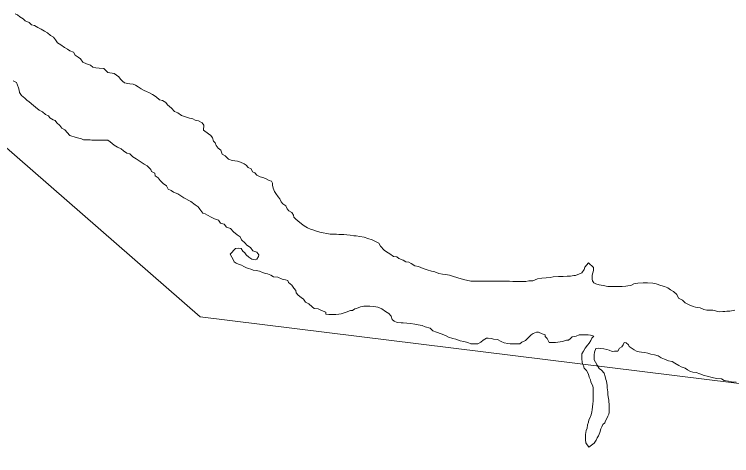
# Model space of a CAD drawing. Extents: x 553962 to 842807, y 8883888 to 9032388.
# Drawn here: x 807256 to 808026, y 9013405 to 9013879 of the extents above; entities that cross this region are included whole.
import ezdxf

# ---------------------------------------------------------------- set-up
doc = ezdxf.new("R2010")
doc.units = 0
doc.header["$LTSCALE"] = 200
for name, color, linetype, lineweight in [('23', 7, 'Continuous', 13), ('25', 7, 'Continuous', 13), ('57', 7, 'Continuous', 13), ('8', 7, 'Continuous', 13)]:
    doc.layers.add(name, color=color, linetype=linetype, lineweight=lineweight)
doc.layers.add('49', color=7, linetype='Continuous')

msp = doc.modelspace()

# ---------------------------------------------------------------- linework, layer by layer
at = {"layer": '23'}
for points in [[(807363.4, 9013815.6), (807356.4, 9013816.6), (807352, 9013820.9), (807347, 9013821.2), (807343.5, 9013821.7), (807340.2, 9013822.2), (807337.7, 9013824.3), (807333.7, 9013826), (807329.5, 9013827.8), (807327, 9013831.1), (807324.5, 9013833.1), (807321.5, 9013835.1), (807319.6, 9013838.2), (807315.6, 9013839.9), (807313.1, 9013841.7), (807309.8, 9013843.2), (807305.9, 9013846.2), (807302.4, 9013848.3), (807300.4, 9013851.5), (807298.2, 9013854.6), (807294.9, 9013856.1), (807291.7, 9013859.1), (807288.5, 9013860.9), (807284.7, 9013862.9), (807281.2, 9013864.7), (807277.8, 9013867), (807274.3, 9013867.7), (807271.8, 9013870.3), (807267.8, 9013872), (807265.6, 9013874.3), (807261.8, 9013876.3), (807259.3, 9013878.3), (807257.1, 9013879.6)], [(807643.7, 9013635.2), (807640.2, 9013637), (807635.7, 9013638.5), (807631.7, 9013639.8), (807627, 9013640.6), (807623, 9013641.1), (807620.5, 9013641.4), (807616.5, 9013641.9), (807613, 9013642.2), (807610, 9013642.5), (807608, 9013642.5), (807604.5, 9013642.7), (807602, 9013643), (807598.5, 9013643), (807595.2, 9013643.1), (807591.5, 9013643.6), (807587.5, 9013644.4), (807584, 9013645.1), (807580.5, 9013646.4), (807577.5, 9013647.2), (807574.2, 9013648.5), (807570.7, 9013650), (807567.3, 9013652), (807564.3, 9013654), (807560.3, 9013657.3), (807558.3, 9013659.3), (807556.3, 9013661.3), (807555.8, 9013663.3), (807554.1, 9013666.4), (807550.9, 9013668.1), (807549.1, 9013670.1), (807547.7, 9013673.4), (807544.2, 9013675.7), (807542.7, 9013677.7), (807541, 9013681), (807539.2, 9013683), (807537, 9013686.8), (807535.3, 9013688.8), (807534.1, 9013692.3), (807533.3, 9013695.8), (807533.1, 9013697.8), (807532.1, 9013699.8), (807529.6, 9013700.8), (807526.4, 9013702.6), (807523.9, 9013703.4), (807520.1, 9013704.6), (807516.4, 9013706.4), (807514.2, 9013708.7), (807511.9, 9013710), (807510.5, 9013713.2), (807507, 9013714.7), (807505, 9013717), (807502.7, 9013718.5), (807499, 9013720.3), (807495.5, 9013721.3), (807490, 9013722.1), (807486, 9013723.6), (807482.5, 9013727.2), (807479.3, 9013728.9), (807477.8, 9013733.2), (807474.8, 9013735.5), (807472.9, 9013738.2), (807471.6, 9013741), (807469.9, 9013743), (807468.7, 9013746.5), (807467, 9013748.8), (807464.5, 9013750.6), (807459, 9013754.6), (807459.5, 9013759.9), (807457.6, 9013762.4), (807453.8, 9013764.7), (807450.1, 9013765.4), (807447.6, 9013766.7), (807444.1, 9013767.5), (807439.8, 9013768.8), (807435.6, 9013770.3), (807431.6, 9013773.1), (807428.1, 9013774.6), (807424.7, 9013778.1), (807422.7, 9013780.1), (807420.4, 9013781.7), (807418.7, 9013784.4), (807415.2, 9013786.4), (807412, 9013787.2), (807408.2, 9013790.5), (807404.5, 9013792.8), (807401.3, 9013794.8), (807397.8, 9013796.3), (807395.5, 9013797.3), (807392.3, 9013799.1), (807389.1, 9013801.1), (807386.1, 9013802.9), (807383.8, 9013804.2), (807380.1, 9013804.5), (807377.8, 9013804.7), (807374.3, 9013805.5), (807372.1, 9013807.3), (807370.1, 9013809.5), (807368.1, 9013811.8), (807365.9, 9013813.8), (807363.4, 9013815.6)], [(807999.8, 9013561.3), (807996.5, 9013562.3), (807992.5, 9013564.1), (807987.5, 9013564.6), (807985, 9013565.4), (807980.5, 9013567.2), (807976.3, 9013569.2), (807973.6, 9013572.2), (807969.3, 9013574.5), (807967.6, 9013578.2), (807963.9, 9013581.5), (807960.7, 9013583.3), (807957.7, 9013585.3), (807954.2, 9013586.8), (807950.4, 9013588.1), (807945.2, 9013589.7), (807941.5, 9013590.4), (807936, 9013590.7), (807931.2, 9013590.8), (807925.7, 9013590.5), (807921.4, 9013589.8), (807918.2, 9013588.1), (807914.9, 9013587.6), (807912.7, 9013587.1), (807908.7, 9013586.9), (807906.4, 9013586.9), (807902.9, 9013586.9), (807900.7, 9013587), (807896.2, 9013587), (807893.2, 9013587), (807888.4, 9013587.8), (807886.2, 9013588.3), (807883.9, 9013588.8), (807880.4, 9013589.6), (807878.2, 9013590.9), (807876.9, 9013592.9), (807876.5, 9013594.9), (807876.5, 9013596.9), (807876.5, 9013598.9), (807877.3, 9013601.6), (807878, 9013604.1), (807878.1, 9013607.4), (807872.6, 9013612.2), (807868.8, 9013607.7), (807867.8, 9013605), (807865.5, 9013601.5), (807862.8, 9013600.5), (807858.7, 9013598.8), (807856.7, 9013598.5), (807853.2, 9013598), (807849.7, 9013597.8), (807845.5, 9013597.6), (807840.5, 9013597.6), (807834.7, 9013597.2), (807831.5, 9013596.7), (807827, 9013596.2), (807822.4, 9013595.7), (807817.7, 9013595), (807812.9, 9013593), (807808.4, 9013593.1), (807805.4, 9013592.3), (807799.7, 9013592.4), (807796.9, 9013592.4), (807791.4, 9013592.4), (807787.9, 9013592.5), (807783.2, 9013592.5), (807781.2, 9013592.5), (807777.4, 9013592.5), (807774.9, 9013592.5), (807769.1, 9013592.6), (807761.9, 9013592.6), (807755.1, 9013592.7), (807751.1, 9013592.7), (807749.1, 9013592.7), (807746.4, 9013592.5), (807738.2, 9013594.5), (807732.4, 9013596.1), (807726.4, 9013597.9), (807723.2, 9013599.1), (807718.9, 9013599.7), (807715.9, 9013600.2), (807711.7, 9013600.7), (807707.7, 9013602.5), (807704, 9013603.3), (807699.2, 9013604.8), (807695, 9013606.3), (807690, 9013608.4), (807686.2, 9013608.9), (807682.2, 9013611.4), (807679.5, 9013613), (807676.3, 9013613.5), (807673.5, 9013615), (807669, 9013616.8), (807666.6, 9013618.6), (807663.1, 9013619.1), (807659.3, 9013622.1), (807655.8, 9013623.9), (807653.3, 9013625.9), (807649.4, 9013630.2), (807647.4, 9013633.4), (807643.7, 9013635.2)], [(808029.8, 9013561.6), (808026.3, 9013560.6), (808024.3, 9013560.3), (808021, 9013560.4), (808018.8, 9013560.1), (808016.8, 9013560.2), (808013, 9013559.7), (808006, 9013561.5), (807999.8, 9013561.3)]]:
    msp.add_lwpolyline(points, dxfattribs=at)
at = {"layer": '25'}
for points in [[(807257.1, 9013879.6), (807259.3, 9013878.3), (807261.8, 9013876.3), (807265.6, 9013874.3), (807267.8, 9013872), (807271.8, 9013870.3), (807274.3, 9013867.7), (807277.8, 9013867), (807281.2, 9013864.7), (807284.7, 9013862.9), (807288.5, 9013860.9), (807291.7, 9013859.1), (807294.9, 9013856.1), (807298.2, 9013854.6), (807300.4, 9013851.5), (807302.4, 9013848.3), (807305.9, 9013846.2), (807309.8, 9013843.2), (807313.1, 9013841.7), (807315.6, 9013839.9), (807319.6, 9013838.2), (807321.5, 9013835.1), (807324.5, 9013833.1), (807327, 9013831.1), (807329.5, 9013827.8), (807333.7, 9013826), (807337.7, 9013824.3), (807340.2, 9013822.2), (807343.5, 9013821.7), (807347, 9013821.2), (807352, 9013820.9), (807356.4, 9013816.6), (807363.4, 9013815.6)], [(807363.4, 9013815.6), (807365.9, 9013813.8), (807368.1, 9013811.8), (807370.1, 9013809.5), (807372.1, 9013807.3), (807374.3, 9013805.5), (807377.8, 9013804.7), (807380.1, 9013804.5), (807383.8, 9013804.2), (807386.1, 9013802.9), (807389.1, 9013801.1), (807392.3, 9013799.1), (807395.5, 9013797.3), (807397.8, 9013796.3), (807401.3, 9013794.8), (807404.5, 9013792.8), (807408.2, 9013790.5), (807412, 9013787.2), (807415.2, 9013786.4), (807418.7, 9013784.4), (807420.4, 9013781.7), (807422.7, 9013780.1), (807424.7, 9013778.1), (807428.1, 9013774.6), (807431.6, 9013773.1), (807435.6, 9013770.3), (807439.8, 9013768.8), (807444.1, 9013767.5), (807447.6, 9013766.7), (807450.1, 9013765.4), (807453.8, 9013764.7), (807457.6, 9013762.4), (807459.5, 9013759.9), (807459, 9013754.6), (807464.5, 9013750.6), (807467, 9013748.8), (807468.7, 9013746.5), (807469.9, 9013743), (807471.6, 9013741), (807472.9, 9013738.2), (807474.8, 9013735.5), (807477.8, 9013733.2), (807479.3, 9013728.9), (807482.5, 9013727.2), (807486, 9013723.6), (807490, 9013722.1), (807495.5, 9013721.3), (807499, 9013720.3), (807502.7, 9013718.5), (807505, 9013717), (807507, 9013714.7), (807510.5, 9013713.2), (807511.9, 9013710), (807514.2, 9013708.7), (807516.4, 9013706.4), (807520.1, 9013704.6), (807523.9, 9013703.4), (807526.4, 9013702.6), (807529.6, 9013700.8), (807532.1, 9013699.8), (807533.1, 9013697.8), (807533.3, 9013695.8), (807534.1, 9013692.3), (807535.3, 9013688.8), (807537, 9013686.8), (807539.2, 9013683), (807541, 9013681), (807542.7, 9013677.7), (807544.2, 9013675.7), (807547.7, 9013673.4), (807549.1, 9013670.1), (807550.9, 9013668.1), (807554.1, 9013666.4), (807555.8, 9013663.3), (807556.3, 9013661.3), (807558.3, 9013659.3), (807560.3, 9013657.3), (807564.3, 9013654), (807567.3, 9013652), (807570.7, 9013650), (807574.2, 9013648.5), (807577.5, 9013647.2), (807580.5, 9013646.4), (807584, 9013645.1), (807587.5, 9013644.4), (807591.5, 9013643.6), (807595.2, 9013643.1), (807598.5, 9013643), (807602, 9013643), (807604.5, 9013642.7), (807608, 9013642.5), (807610, 9013642.5), (807613, 9013642.2), (807616.5, 9013641.9), (807620.5, 9013641.4), (807623, 9013641.1), (807627, 9013640.6), (807631.7, 9013639.8), (807635.7, 9013638.5), (807640.2, 9013637), (807643.7, 9013635.2)], [(807493.5, 9013627.5), (807497, 9013627.9), (807499.5, 9013627.7), (807501.5, 9013624.9), (807503.5, 9013622.9), (807505, 9013620.9), (807507.7, 9013618.3), (807511, 9013616.1), (807514.5, 9013615.6), (807516.5, 9013616.3), (807518.2, 9013619), (807518.5, 9013621), (807516.5, 9013623.8), (807512.3, 9013625.3), (807509.8, 9013628.6), (807505.8, 9013631.4), (807503.8, 9013633.4), (807500.1, 9013636.9), (807498.4, 9013640.2), (807495.2, 9013642.2), (807491.2, 9013645.5), (807488, 9013649), (807484, 9013650.6), (807481.5, 9013653.6), (807477.5, 9013654.8), (807475.3, 9013657.9), (807471, 9013659.4), (807467.3, 9013661.4), (807463.3, 9013663.5), (807461.1, 9013664.7), (807458.6, 9013665.5), (807455.1, 9013670), (807453.4, 9013672.3), (807450.1, 9013674.6), (807445.7, 9013678.1), (807437.9, 9013682.2), (807431.5, 9013686.2), (807427, 9013688.2), (807424.5, 9013690), (807421.2, 9013691.5), (807419.3, 9013695), (807415.8, 9013697.3), (807412.8, 9013700.6), (807410.6, 9013703.6), (807407.3, 9013705.6), (807406.9, 9013708.4), (807403.4, 9013710.4), (807402.7, 9013712.4), (807400.7, 9013714.4), (807398.7, 9013716.5), (807395.4, 9013718), (807391.2, 9013721), (807386.7, 9013724), (807383.2, 9013726.1), (807380, 9013729.3), (807377, 9013729.9), (807373.3, 9013732.6), (807370.6, 9013734.7), (807366.8, 9013736.4), (807363.1, 9013738.5), (807361.1, 9013740.5), (807358.8, 9013742.2), (807356.6, 9013743.8), (807353.1, 9013744), (807350.1, 9013744.1), (807347.1, 9013744.1), (807342.9, 9013744.1), (807339.4, 9013744.1), (807337.4, 9013744.2), (807333.9, 9013744.2), (807330.4, 9013744.4), (807327.6, 9013745.7), (807325.4, 9013746.2), (807322.6, 9013746.8), (807315.6, 9013749.1), (807310.2, 9013755.1), (807306.9, 9013756.9), (807305, 9013759.6), (807301.5, 9013762.7), (807300, 9013765.2), (807297.8, 9013765.9), (807294.3, 9013768), (807292.8, 9013770), (807289.5, 9013771.5), (807286.1, 9013774.5), (807282.6, 9013776.1), (807278.8, 9013779.3), (807276.6, 9013781.1), (807271.9, 9013784.9), (807269.4, 9013786.9), (807267.2, 9013788.9), (807263.9, 9013791.7), (807261.7, 9013795), (807261.2, 9013797.5), (807260.5, 9013800.2), (807259.5, 9013803), (807258.3, 9013805.8), (807254.8, 9013807.5)], [(807643.7, 9013635.2), (807647.4, 9013633.4), (807649.4, 9013630.2), (807653.3, 9013625.9), (807655.8, 9013623.9), (807659.3, 9013622.1), (807663.1, 9013619.1), (807666.6, 9013618.6), (807669, 9013616.8), (807673.5, 9013615), (807676.3, 9013613.5), (807679.5, 9013613), (807682.2, 9013611.4), (807686.2, 9013608.9), (807690, 9013608.4), (807695, 9013606.3), (807699.2, 9013604.8), (807704, 9013603.3), (807707.7, 9013602.5), (807711.7, 9013600.7), (807715.9, 9013600.2), (807718.9, 9013599.7), (807723.2, 9013599.1), (807726.4, 9013597.9), (807732.4, 9013596.1), (807738.2, 9013594.5), (807746.4, 9013592.5), (807749.1, 9013592.7), (807751.1, 9013592.7), (807755.1, 9013592.7), (807761.9, 9013592.6), (807769.1, 9013592.6), (807774.9, 9013592.5), (807777.4, 9013592.5), (807781.2, 9013592.5), (807783.2, 9013592.5), (807787.9, 9013592.5), (807791.4, 9013592.4), (807796.9, 9013592.4), (807799.7, 9013592.4), (807805.4, 9013592.3), (807808.4, 9013593.1), (807812.9, 9013593), (807817.7, 9013595), (807822.4, 9013595.7), (807827, 9013596.2), (807831.5, 9013596.7), (807834.7, 9013597.2), (807840.5, 9013597.6), (807845.5, 9013597.6), (807849.7, 9013597.8), (807853.2, 9013598), (807856.7, 9013598.5), (807858.7, 9013598.8), (807862.8, 9013600.5), (807865.5, 9013601.5), (807867.8, 9013605), (807868.8, 9013607.7), (807872.6, 9013612.2), (807878.1, 9013607.4), (807878, 9013604.1), (807877.3, 9013601.6), (807876.5, 9013598.9), (807876.5, 9013596.9), (807876.5, 9013594.9), (807876.9, 9013592.9), (807878.2, 9013590.9), (807880.4, 9013589.6), (807883.9, 9013588.8), (807886.2, 9013588.3), (807888.4, 9013587.8), (807893.2, 9013587), (807896.2, 9013587), (807900.7, 9013587), (807902.9, 9013586.9), (807906.4, 9013586.9), (807908.7, 9013586.9), (807912.7, 9013587.1), (807914.9, 9013587.6), (807918.2, 9013588.1), (807921.4, 9013589.8), (807925.7, 9013590.5), (807931.2, 9013590.8), (807936, 9013590.7), (807941.5, 9013590.4), (807945.2, 9013589.7), (807950.4, 9013588.1), (807954.2, 9013586.8), (807957.7, 9013585.3), (807960.7, 9013583.3), (807963.9, 9013581.5), (807967.6, 9013578.2), (807969.3, 9013574.5), (807973.6, 9013572.2), (807976.3, 9013569.2), (807980.5, 9013567.2), (807985, 9013565.4), (807987.5, 9013564.6), (807992.5, 9013564.1), (807996.5, 9013562.3), (807999.8, 9013561.3)], [(807798.7, 9013525.3), (807795.2, 9013525.3), (807792.9, 9013525.3), (807788.6, 9013525.4), (807785.9, 9013525.6), (807781.9, 9013526.4), (807778.7, 9013527.7), (807774.7, 9013530), (807770.7, 9013530.5), (807768.4, 9013531.2), (807764.9, 9013531.3), (807762.9, 9013531.3), (807759.4, 9013529.1), (807757.1, 9013527.1), (807753.6, 9013525.3), (807751.6, 9013525.3), (807749.6, 9013525.4), (807746.4, 9013525.4), (807742.9, 9013526.9), (807738.6, 9013527.9), (807734.6, 9013528.7), (807730.2, 9013530.5), (807726.9, 9013531), (807722.2, 9013532.6), (807719.2, 9013534.3), (807714.2, 9013535.9), (807709.2, 9013537.9), (807705.5, 9013539.4), (807702.5, 9013542.2), (807697.2, 9013543.5), (807693.8, 9013545), (807689.8, 9013545.8), (807686, 9013546.6), (807681.5, 9013547.1), (807677.5, 9013547.6), (807673.5, 9013547.9), (807671.3, 9013547.9), (807667.3, 9013548.4), (807663.8, 9013549.5), (807661.8, 9013551.5), (807660.6, 9013555), (807658.3, 9013558), (807654.6, 9013560), (807650.6, 9013562.8), (807646.4, 9013564.6), (807644.1, 9013564.9), (807641.6, 9013565.4), (807637.6, 9013565.7), (807633.4, 9013565.7), (807631.4, 9013565.7), (807627.6, 9013565.2), (807623.6, 9013563.2), (807621.6, 9013563), (807619.3, 9013561), (807617.1, 9013561), (807612.3, 9013559.3), (807609.1, 9013558.1), (807607.1, 9013557.6), (807604.6, 9013557.1), (807601.1, 9013556.9), (807597.6, 9013556.9), (807593.8, 9013556.9), (807590.6, 9013557.2), (807590.6, 9013559.2), (807585.8, 9013561.2), (807582.3, 9013563), (807578.1, 9013563.3), (807575.8, 9013565.1), (807572.1, 9013568.1), (807568.6, 9013570.1), (807566.7, 9013573.4), (807564.2, 9013575.2), (807560.7, 9013577.4), (807558.7, 9013580.2), (807558.2, 9013582.7), (807556.2, 9013585), (807554, 9013588.2), (807550.5, 9013591), (807549.6, 9013593.3), (807547.1, 9013594.1), (807543.6, 9013594.8), (807539.1, 9013596.9), (807534.3, 9013597.4), (807531.6, 9013598.9), (807527.8, 9013600.4), (807525.6, 9013600.7), (807522.6, 9013602), (807519.4, 9013603.2), (807515.6, 9013604), (807512.4, 9013604.5), (807510.1, 9013605.3), (807507.6, 9013606.1), (807505.4, 9013606.8), (807502.4, 9013608.4), (807499.9, 9013609.9), (807496.7, 9013610.7), (807494.4, 9013611.9), (807492.2, 9013613.2), (807491.4, 9013615.2), (807487.7, 9013621.5), (807493.5, 9013627.5)], [(807999.8, 9013561.3), (808006, 9013561.5), (808013, 9013559.7), (808016.8, 9013560.2), (808018.8, 9013560.1), (808021, 9013560.4), (808024.3, 9013560.3), (808026.3, 9013560.6), (808029.8, 9013561.6)], [(807886.7, 9013496.9), (807889.5, 9013493.7), (807890.4, 9013490.4), (807891.2, 9013487.1), (807891.9, 9013485.1), (807892.6, 9013480.6), (807892.8, 9013478.1), (807893.1, 9013476.1), (807893.3, 9013473.8), (807893.5, 9013470.6), (807894.2, 9013466.8), (807894.5, 9013464.8), (807894.5, 9013462.8), (807894.7, 9013460.8), (807894.7, 9013458.6), (807894.7, 9013455.3), (807894.6, 9013451.8), (807894.4, 9013449.8), (807893.3, 9013447.6), (807892.1, 9013445.1), (807890.8, 9013442.8), (807890, 9013440.6), (807887.8, 9013438.8), (807886.8, 9013436.3), (807885.7, 9013434.1), (807884.7, 9013430.1), (807883.2, 9013426.6), (807881.9, 9013424.3), (807880.9, 9013422.1), (807878.6, 9013418.9), (807873.1, 9013414.4), (807869.6, 9013419.2), (807869.4, 9013422.4), (807869.4, 9013424.7), (807869.4, 9013428.2), (807870.2, 9013432.2), (807871, 9013434.9), (807871.5, 9013438.4), (807872.5, 9013441.4), (807873.1, 9013443.9), (807874.3, 9013446.2), (807875.6, 9013449.2), (807876.1, 9013452.2), (807876.6, 9013454.4), (807876.9, 9013457.9), (807877.4, 9013460.9), (807877.5, 9013463.9), (807877.5, 9013466.2), (807877.5, 9013469.4), (807877.5, 9013473), (807877.6, 9013475), (807877.6, 9013478), (807877.1, 9013480), (807875.1, 9013484.5), (807874.6, 9013486.7), (807873.2, 9013489.5), (807872.9, 9013491.5), (807872.2, 9013493.5), (807870.5, 9013496.8), (807868, 9013499.1), (807867.2, 9013501.8), (807866, 9013503.8), (807865.8, 9013505.8), (807865.3, 9013509.1), (807865.3, 9013512.1), (807865.3, 9013514.6), (807867.1, 9013517.3), (807868.9, 9013520.6), (807871.4, 9013523.8), (807873.2, 9013526.1), (807875, 9013528.8), (807876.2, 9013531.5), (807878.2, 9013533.5), (807874.8, 9013534.6), (807872.2, 9013535.1), (807869, 9013535.1), (807866.5, 9013535.1), (807862.5, 9013535.1), (807859.2, 9013533.4), (807855.2, 9013532.7), (807853.2, 9013530.9), (807851.2, 9013529.2), (807849, 9013529.2), (807846.7, 9013528.7), (807844.7, 9013528), (807839.7, 9013527.3), (807837.2, 9013526.8), (807833.9, 9013526.6), (807830.4, 9013526.8), (807828.2, 9013531.1), (807826.2, 9013533.1), (807826, 9013535.1), (807823, 9013536.2), (807819, 9013537.7), (807816.8, 9013537.9), (807813, 9013536.5), (807811, 9013535), (807806.9, 9013531), (807804.9, 9013528.8), (807800.9, 9013527), (807798.7, 9013525.3)], [(808031.2, 9013484.2), (808026.2, 9013484.5), (808022.9, 9013485.2), (808018.2, 9013486), (808015.5, 9013487.8), (808010, 9013488.3), (808005.2, 9013489.1), (808000, 9013490.7), (807996.7, 9013491.4), (807992.2, 9013493), (807988.2, 9013494.5), (807984.5, 9013495), (807982.2, 9013495.8), (807979, 9013497.3), (807976.5, 9013499.1), (807972, 9013500.6), (807969.6, 9013502.1), (807965.3, 9013504.7), (807962.6, 9013506.4), (807958.6, 9013507), (807954.3, 9013509), (807950.6, 9013510.3), (807947.4, 9013512.3), (807943.4, 9013513.6), (807939.6, 9013514.3), (807936.4, 9013515.4), (807932.9, 9013515.9), (807929.4, 9013516.4), (807926.9, 9013516.7), (807924.1, 9013517.5), (807921.7, 9013519), (807918.4, 9013521.2), (807916.2, 9013522.3), (807915.4, 9013524.3), (807913.2, 9013526.3), (807911, 9013526.6), (807909.7, 9013524.3), (807908.2, 9013522.1), (807905.7, 9013520.8), (807903.9, 9013517.3), (807900.4, 9013517.4), (807897.9, 9013517.1), (807894.6, 9013518.7), (807892.4, 9013519.2), (807888.9, 9013519.9), (807885.4, 9013520.5), (807883.2, 9013520.7), (807880.6, 9013520.2), (807878.9, 9013516.5), (807878.8, 9013513.7), (807878.6, 9013510), (807878.8, 9013508), (807880, 9013505.7), (807882, 9013502.5), (807884.2, 9013498.9), (807886.7, 9013496.9)]]:
    msp.add_lwpolyline(points, dxfattribs=at)
at = {"layer": '57'}
for points in [[(807257.1, 9013879.6), (807259.3, 9013878.3), (807261.8, 9013876.3), (807265.6, 9013874.3), (807267.8, 9013872), (807271.8, 9013870.3), (807274.3, 9013867.7), (807277.8, 9013867), (807281.2, 9013864.7), (807284.7, 9013862.9), (807288.5, 9013860.9), (807291.7, 9013859.1), (807294.9, 9013856.1), (807298.2, 9013854.6), (807300.4, 9013851.5), (807302.4, 9013848.3), (807305.9, 9013846.2), (807309.8, 9013843.2), (807313.1, 9013841.7), (807315.6, 9013839.9), (807319.6, 9013838.2), (807321.5, 9013835.1), (807324.5, 9013833.1), (807327, 9013831.1), (807329.5, 9013827.8), (807333.7, 9013826), (807337.7, 9013824.3), (807340.2, 9013822.2), (807343.5, 9013821.7), (807347, 9013821.2), (807352, 9013820.9), (807356.4, 9013816.6), (807363.4, 9013815.6)], [(807363.4, 9013815.6), (807365.9, 9013813.8), (807368.1, 9013811.8), (807370.1, 9013809.5), (807372.1, 9013807.3), (807374.3, 9013805.5), (807377.8, 9013804.7), (807380.1, 9013804.5), (807383.8, 9013804.2), (807386.1, 9013802.9), (807389.1, 9013801.1), (807392.3, 9013799.1), (807395.5, 9013797.3), (807397.8, 9013796.3), (807401.3, 9013794.8), (807404.5, 9013792.8), (807408.2, 9013790.5), (807412, 9013787.2), (807415.2, 9013786.4), (807418.7, 9013784.4), (807420.4, 9013781.7), (807422.7, 9013780.1), (807424.7, 9013778.1), (807428.1, 9013774.6), (807431.6, 9013773.1), (807435.6, 9013770.3), (807439.8, 9013768.8), (807444.1, 9013767.5), (807447.6, 9013766.7), (807450.1, 9013765.4), (807453.8, 9013764.7), (807457.6, 9013762.4), (807459.5, 9013759.9), (807459, 9013754.6), (807464.5, 9013750.6), (807467, 9013748.8), (807468.7, 9013746.5), (807469.9, 9013743), (807471.6, 9013741), (807472.9, 9013738.2), (807474.8, 9013735.5), (807477.8, 9013733.2), (807479.3, 9013728.9), (807482.5, 9013727.2), (807486, 9013723.6), (807490, 9013722.1), (807495.5, 9013721.3), (807499, 9013720.3), (807502.7, 9013718.5), (807505, 9013717), (807507, 9013714.7), (807510.5, 9013713.2), (807511.9, 9013710), (807514.2, 9013708.7), (807516.4, 9013706.4), (807520.1, 9013704.6), (807523.9, 9013703.4), (807526.4, 9013702.6), (807529.6, 9013700.8), (807532.1, 9013699.8), (807533.1, 9013697.8), (807533.3, 9013695.8), (807534.1, 9013692.3), (807535.3, 9013688.8), (807537, 9013686.8), (807539.2, 9013683), (807541, 9013681), (807542.7, 9013677.7), (807544.2, 9013675.7), (807547.7, 9013673.4), (807549.1, 9013670.1), (807550.9, 9013668.1), (807554.1, 9013666.4), (807555.8, 9013663.3), (807556.3, 9013661.3), (807558.3, 9013659.3), (807560.3, 9013657.3), (807564.3, 9013654), (807567.3, 9013652), (807570.7, 9013650), (807574.2, 9013648.5), (807577.5, 9013647.2), (807580.5, 9013646.4), (807584, 9013645.1), (807587.5, 9013644.4), (807591.5, 9013643.6), (807595.2, 9013643.1), (807598.5, 9013643), (807602, 9013643), (807604.5, 9013642.7), (807608, 9013642.5), (807610, 9013642.5), (807613, 9013642.2), (807616.5, 9013641.9), (807620.5, 9013641.4), (807623, 9013641.1), (807627, 9013640.6), (807631.7, 9013639.8), (807635.7, 9013638.5), (807640.2, 9013637), (807643.7, 9013635.2)], [(807643.7, 9013635.2), (807647.4, 9013633.4), (807649.4, 9013630.2), (807653.3, 9013625.9), (807655.8, 9013623.9), (807659.3, 9013622.1), (807663.1, 9013619.1), (807666.6, 9013618.6), (807669, 9013616.8), (807673.5, 9013615), (807676.3, 9013613.5), (807679.5, 9013613), (807682.2, 9013611.4), (807686.2, 9013608.9), (807690, 9013608.4), (807695, 9013606.3), (807699.2, 9013604.8), (807704, 9013603.3), (807707.7, 9013602.5), (807711.7, 9013600.7), (807715.9, 9013600.2), (807718.9, 9013599.7), (807723.2, 9013599.1), (807726.4, 9013597.9), (807732.4, 9013596.1), (807738.2, 9013594.5), (807746.4, 9013592.5), (807749.1, 9013592.7), (807751.1, 9013592.7), (807755.1, 9013592.7), (807761.9, 9013592.6), (807769.1, 9013592.6), (807774.9, 9013592.5), (807777.4, 9013592.5), (807781.2, 9013592.5), (807783.2, 9013592.5), (807787.9, 9013592.5), (807791.4, 9013592.4), (807796.9, 9013592.4), (807799.7, 9013592.4), (807805.4, 9013592.3), (807808.4, 9013593.1), (807812.9, 9013593), (807817.7, 9013595), (807822.4, 9013595.7), (807827, 9013596.2), (807831.5, 9013596.7), (807834.7, 9013597.2), (807840.5, 9013597.6), (807845.5, 9013597.6), (807849.7, 9013597.8), (807853.2, 9013598), (807856.7, 9013598.5), (807858.7, 9013598.8), (807862.8, 9013600.5), (807865.5, 9013601.5), (807867.8, 9013605), (807868.8, 9013607.7), (807872.6, 9013612.2), (807878.1, 9013607.4), (807878, 9013604.1), (807877.3, 9013601.6), (807876.5, 9013598.9), (807876.5, 9013596.9), (807876.5, 9013594.9), (807876.9, 9013592.9), (807878.2, 9013590.9), (807880.4, 9013589.6), (807883.9, 9013588.8), (807886.2, 9013588.3), (807888.4, 9013587.8), (807893.2, 9013587), (807896.2, 9013587), (807900.7, 9013587), (807902.9, 9013586.9), (807906.4, 9013586.9), (807908.7, 9013586.9), (807912.7, 9013587.1), (807914.9, 9013587.6), (807918.2, 9013588.1), (807921.4, 9013589.8), (807925.7, 9013590.5), (807931.2, 9013590.8), (807936, 9013590.7), (807941.5, 9013590.4), (807945.2, 9013589.7), (807950.4, 9013588.1), (807954.2, 9013586.8), (807957.7, 9013585.3), (807960.7, 9013583.3), (807963.9, 9013581.5), (807967.6, 9013578.2), (807969.3, 9013574.5), (807973.6, 9013572.2), (807976.3, 9013569.2), (807980.5, 9013567.2), (807985, 9013565.4), (807987.5, 9013564.6), (807992.5, 9013564.1), (807996.5, 9013562.3), (807999.8, 9013561.3)], [(807999.8, 9013561.3), (808006, 9013561.5), (808013, 9013559.7), (808016.8, 9013560.2), (808018.8, 9013560.1), (808021, 9013560.4), (808024.3, 9013560.3), (808026.3, 9013560.6), (808029.8, 9013561.6)]]:
    msp.add_lwpolyline(points, dxfattribs=at)
at = {"layer": '8'}
msp.add_lwpolyline([(814928.1, 9008896), (814088.2, 9010664.1), (813209.3, 9010781.5), (812282, 9011648.1), (811188.4, 9011770.6), (810823.9, 9012398.9), (808943, 9013370.5), (807455.7, 9013554.3), (806161, 9014683.5), (805286.1, 9014561)], dxfattribs=at)

# ---------------------------------------------------------------- texts
at = {"layer": '49', "width": 0.9}
msp.add_text('R I O   S Ã O   F R A N C I S C O', height=500, rotation=332.036, dxfattribs=at).set_placement((805669.4, 9013807.5))

doc.saveas('drawing.dxf')
